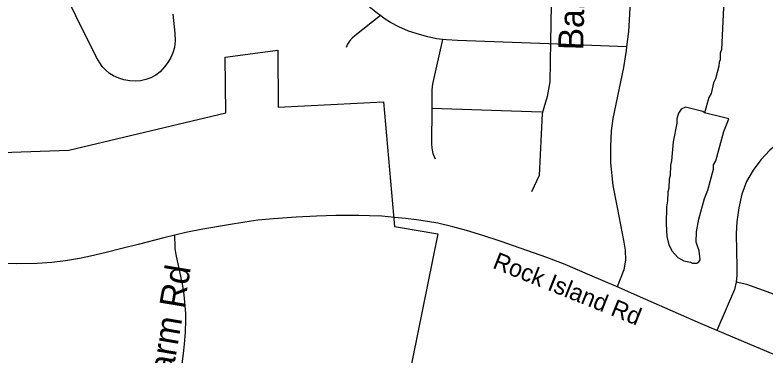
# Model space of a CAD drawing. Extents: x 1383679 to 1536984, y 460658 to 651027.
# Drawn here: x 1403073 to 1405924, y 518428 to 519721 of the extents above; entities that cross this region are included whole.
import ezdxf

# ---------------------------------------------------------------- set-up
doc = ezdxf.new("R2010")
doc.units = 0
for name, color, linetype in [('Default', 7, 'Continuous'), ('Exist Boundary Political City Limit New', 7, 'Continuous'), ('Exist Hydrographic Misc Water Feature', 7, 'Continuous'), ('Exist Road Non-System Type 51', 7, 'Continuous'), ('Exist Road Non-System Type 51 Label', 7, 'Continuous'), ('Map Preparation Boundary City Limit Buffer Line', 7, 'Continuous')]:
    doc.layers.add(name, color=color, linetype=linetype)

msp = doc.modelspace()

# ---------------------------------------------------------------- linework, layer by layer
at = {"layer": 'Default'}
msp.add_lwpolyline([(1402878.8, 519192.6), (1403277.5, 519206.9), (1403874.4, 519348.5), (1403872.8, 519560.8), (1404072.9, 519588), (1404074.4, 519370.2), (1404473.8, 519390.4), (1404515.6, 518915.9), (1404680.5, 518888.8), (1404450.1, 517749.6)], dxfattribs=at)
at = {"layer": 'Exist Boundary Political City Limit New'}
msp.add_lwpolyline([(1402878.8, 519192.6), (1403277.5, 519206.9), (1403874.4, 519348.5), (1403872.8, 519560.8), (1404072.9, 519588), (1404074.4, 519370.2), (1404473.8, 519390.4), (1404515.6, 518915.9), (1404680.5, 518888.8), (1404450.1, 517749.6)], dxfattribs=at)
at = {"layer": 'Exist Hydrographic Misc Water Feature'}
for points in [[(1405949.3, 520205.1), (1405916.8, 520148.1), (1405910.4, 520126.2), (1405897.1, 520064.6), (1405896.3, 520030.6), (1405891.8, 520006.7), (1405874.6, 519951.1), (1405857.9, 519919.6), (1405832.5, 519854.4), (1405796.5, 519800.1), (1405791.3, 519797.1), (1405766.2, 519749.7), (1405758.8, 519589.9), (1405754.4, 519576), (1405753.9, 519550.1), (1405749.7, 519542.1), (1405749.3, 519526.2), (1405736.3, 519478.4), (1405728, 519462.6), (1405719.1, 519422.9), (1405710.8, 519407.1), (1405694.8, 519348.7)], [(1405694.8, 519348.7), (1405687.6, 519353.6), (1405622, 519371.1), (1405605.8, 519363.5), (1405595.4, 519347.7), (1405589, 519325.8), (1405588.7, 519309.8), (1405575.1, 519238.2), (1405569.5, 519166.3), (1405565.2, 519150.5), (1405564.3, 519110.5), (1405560.1, 519096.6), (1405559.2, 519062.6), (1405554.9, 519048.7), (1405554.2, 519014.8), (1405549.7, 518990.9), (1405548.4, 518926.9), (1405551.2, 518878.9), (1405558.6, 518846.7), (1405572.1, 518822.4), (1405593.6, 518798), (1405615.3, 518785.5), (1405641.2, 518780.9), (1405649.1, 518776.7), (1405665, 518776.4), (1405673.2, 518782.2), (1405677.3, 518790.1), (1405674.2, 518824.2), (1405662.8, 518856.4), (1405663.7, 518896.3), (1405672.7, 518944.1), (1405694.5, 519023.6), (1405707.2, 519055.3), (1405728.9, 519134.8), (1405729.2, 519150.8), (1405737.5, 519166.6), (1405768, 519277.8), (1405780.7, 519309.5), (1405787.2, 519325.8), (1405771.2, 519329.7), (1405694.8, 519348.7)]]:
    msp.add_lwpolyline(points, dxfattribs=at)
at = {"layer": 'Exist Road Non-System Type 51'}
for p, q in [((1405398.1, 519599.6), (1405102.1, 519611)), ((1405074.8, 519351.7), (1404657.6, 519365.1))]:
    msp.add_line(p, q, dxfattribs=at)
for points in [[(1405579.2, 520443.9), (1405540.4, 520387.6), (1405521.6, 520353.2), (1405502.9, 520309.3), (1405480.9, 520262.4), (1405459, 520190.5), (1405434, 520115.4), (1405424.6, 520046.6), (1405409, 519724.4), (1405405.9, 519658.7), (1405398.1, 519599.6)], [(1404462.2, 519718.8), (1404451, 519726.9), (1404426.4, 519747.4), (1404402.9, 519768.9), (1404381.2, 519790.5), (1404355.6, 519818.2), (1404336.1, 519845.8), (1404315.6, 519878.7), (1404278.4, 519953.1)], [(1405113.8, 519901.6), (1405109.6, 519618.9), (1405106.7, 519467), (1405096.8, 519411.6), (1405076.9, 519346.2), (1405065.6, 519110.5), (1405037.2, 519048)], [(1403673.1, 519723.8), (1403680.6, 519651.8), (1403681.8, 519622.8), (1403679.6, 519598), (1403673.1, 519577.5), (1403665.6, 519559.2), (1403654.9, 519540.9), (1403641.9, 519523.8), (1403625.8, 519505.4), (1403608.6, 519492.5), (1403590.2, 519482.8), (1403570.9, 519475.3), (1403550.5, 519471), (1403530, 519469.9), (1403509.6, 519471), (1403487, 519474.2), (1403468.6, 519480.7), (1403448.2, 519489.3), (1403433.1, 519499), (1403419.1, 519510.8), (1403405.2, 519524.8), (1403395.5, 519538.8), (1403383.6, 519559.2), (1403226.6, 519877.7)], [(1404462.2, 519718.8), (1404365.5, 519641.8), (1404355.1, 519632.7), (1404344.9, 519621.2), (1404337.4, 519609.8), (1404332.2, 519597.2)], [(1404698.4, 519628), (1404675.6, 519630.5), (1404642.9, 519637.7), (1404611, 519646.9), (1404569, 519660.2), (1404532.1, 519676.7), (1404500.2, 519693), (1404476.6, 519708.4), (1404462.2, 519718.8)], [(1404698.4, 519628), (1404661.9, 519464.4), (1404659.4, 519450.3), (1404658.5, 519433.8), (1404657.6, 519365.1)], [(1405102.1, 519611), (1404755.6, 519624.3), (1404713.6, 519626.3), (1404698.4, 519628)], [(1405398.1, 519599.6), (1405396.4, 519586.8), (1405387.1, 519521.1), (1405346.4, 519327.2), (1405340.1, 519280.2), (1405337, 519220.8), (1405336.5, 519159), (1405346.4, 519072.7), (1405362.1, 518988.5), (1405387.6, 518856.3), (1405393.1, 518826.3), (1405394.6, 518788.1), (1405387.6, 518751.5), (1405362.9, 518687)], [(1404657.6, 519365.1), (1404656.1, 519232.7), (1404657.6, 519214.4), (1404661.9, 519194.6), (1404670.1, 519173.9)], [(1406298.6, 519344.4), (1406120.9, 519301.9), (1406070.9, 519287.4), (1406023.4, 519265), (1405981.2, 519238.7), (1405943.1, 519207), (1405908.9, 519170.2), (1405879.9, 519130.6), (1405853.5, 519087.2), (1405836.4, 519039.7), (1405824.5, 518987), (1405817.9, 518934.3), (1405815.2, 518889.5), (1405816.6, 518822.3), (1405817.9, 518764.3), (1405817.9, 518731.4), (1405815.2, 518705.1)], [(1406013, 518406.5), (1405835.1, 518481.2), (1405679.4, 518547.5), (1405563.8, 518598.1), (1405451.2, 518647.7), (1405369.1, 518684), (1405250, 518734.9), (1405164.3, 518771.5), (1405095.5, 518798.4), (1404994, 518834.1), (1404921.7, 518859.1), (1404851.3, 518882.2), (1404789.5, 518901.7), (1404738.2, 518915.5), (1404680.3, 518928.9), (1404641.7, 518935.8), (1404599.5, 518942), (1404557.5, 518947), (1404515.6, 518951.3), (1404467.5, 518955.4), (1404421.5, 518957.7), (1404380.5, 518958.4), (1404341.1, 518958.8), (1404293.6, 518958.2), (1404219.7, 518955.6), (1404142.2, 518951.7), (1404056.7, 518946.1), (1403997, 518940.5), (1403946.9, 518933.6), (1403884.9, 518923.5), (1403787.1, 518906.7), (1403723.1, 518893.4), (1403681.1, 518883.7), (1403638.7, 518873.8), (1403541.8, 518848.4), (1403480, 518832.8), (1403420.2, 518817.4), (1403359.9, 518804.2), (1403318.6, 518795.4), (1403265.4, 518786.3), (1403213.9, 518779.7), (1403158.3, 518775.4), (1403078.2, 518774.1), (1403015.6, 518775.3)], [(1403708.9, 518394), (1403714.3, 518432.8), (1403717.8, 518469.4), (1403721.9, 518514.6), (1403723.1, 518559.6), (1403722.9, 518586.1), (1403719.1, 518628.3), (1403716.7, 518656.9), (1403712, 518691), (1403704.4, 518728), (1403694.7, 518768.2), (1403686.6, 518809.4), (1403682.4, 518832.4), (1403682.4, 518841.8), (1403682, 518853.8), (1403681.1, 518866.6), (1403681.1, 518883.7)], [(1405815.2, 518705.1), (1405808.6, 518677.4), (1405741.1, 518521.2)], [(1406187.5, 518559.6), (1405947, 518662.9), (1405854.9, 518695.8), (1405815.2, 518705.1)]]:
    msp.add_lwpolyline(points, dxfattribs=at)
at = {"layer": 'Map Preparation Boundary City Limit Buffer Line'}
msp.add_lwpolyline([(1402878.8, 519192.6), (1403277.5, 519206.9), (1403874.4, 519348.5), (1403872.8, 519560.8), (1404072.9, 519588), (1404074.4, 519370.2), (1404473.8, 519390.4), (1404515.6, 518915.9), (1404680.5, 518888.8), (1404450.1, 517749.6)], dxfattribs=at)
msp.add_lwpolyline([(1402878.8, 519192.6), (1403277.5, 519206.9), (1403874.4, 519348.5), (1403872.8, 519560.8), (1404072.9, 519588), (1404074.4, 519370.2), (1404473.8, 519390.4), (1404515.6, 518915.9), (1404680.5, 518888.8), (1404450.1, 517749.6)], dxfattribs=at)

# ---------------------------------------------------------------- texts
at = {"layer": 'Default'}
msp.add_text('Rock Island Rd', height=65.617, rotation=338.1948, dxfattribs=at).set_placement((1404885.2, 518759.9))
at = {"layer": 'Exist Road Non-System Type 51 Label'}
for s, rotation, p in [('Barrands', 88.422, (1405232.9, 519586.4)), ('Knox Farm Rd', 80.4252, (1403606, 517953.6))]:
    msp.add_text(s, height=95, rotation=rotation, dxfattribs=at).set_placement(p)

doc.saveas('drawing.dxf')
